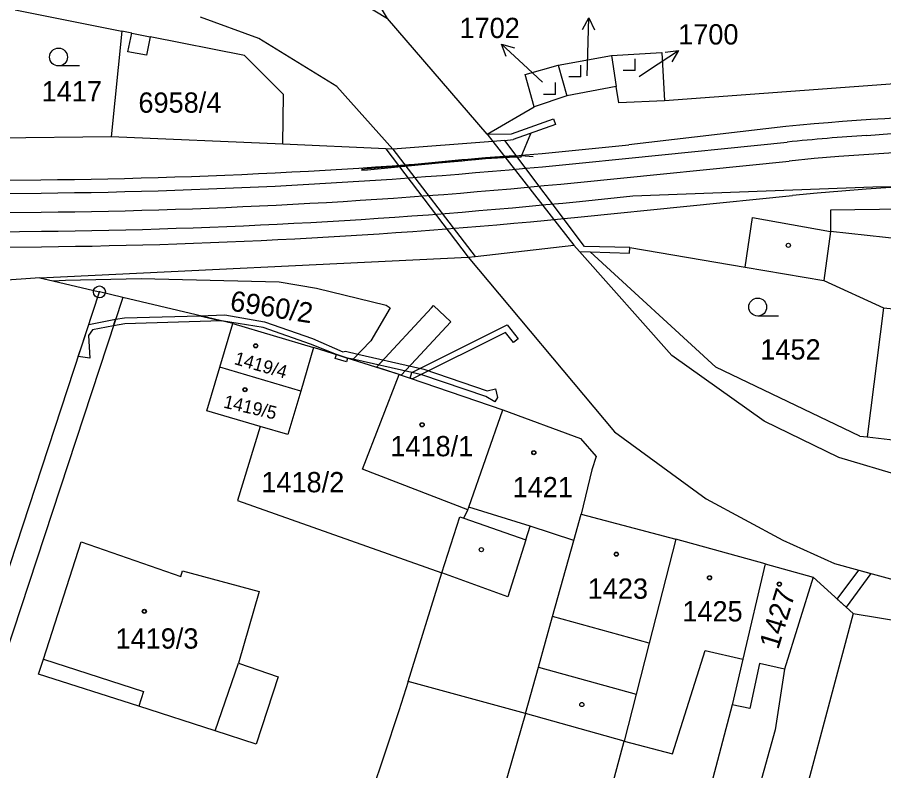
# Model space of a CAD drawing. Extents: x -593183 to -588034, y -1130415 to -1124994.
# Drawn here: x -589920 to -589847.4, y -1129493.8 to -1129430.7 of the extents above; entities that cross this region are included whole.
import ezdxf

# ---------------------------------------------------------------- set-up
doc = ezdxf.new("R2010")
doc.units = 0
for name, color, linetype in [('5', 7, 'Continuous'), ('Vrstva 1', 7, 'Continuous'), ('Vrstva 16', 7, 'Continuous'), ('Vrstva 18', 7, 'Continuous'), ('Vrstva 19', 7, 'Continuous'), ('Vrstva 24', 7, 'Continuous'), ('Vrstva 25', 7, 'Continuous'), ('Vrstva 27', 7, 'Continuous'), ('Vrstva 4', 7, 'Continuous')]:
    doc.layers.add(name, color=color, linetype=linetype)

msp = doc.modelspace()

# ---------------------------------------------------------------- linework, layer by layer
for points in [[(-589891.174, -1129443.492), (-589890.662, -1129443.451), (-589888.679, -1129443.271), (-589886.709, -1129443.07), (-589886.699, -1129443.069), (-589884.719, -1129442.878), (-589882.738, -1129442.693), (-589882.246, -1129442.647), (-589880.758, -1129442.503), (-589878.771, -1129442.386), (-589877.769, -1129442.383), (-589876.957, -1129440.419)], [(-589891.181, -1129443.393), (-589890.668, -1129443.351), (-589888.686, -1129443.176), (-589886.716, -1129442.981), (-589886.706, -1129442.98), (-589884.725, -1129442.792), (-589882.745, -1129442.608), (-589882.253, -1129442.561), (-589880.765, -1129442.418), (-589878.78, -1129442.289), (-589877.779, -1129442.269), (-589876.777, -1129442.336)], [(-589891.181, -1129443.393), (-589890.668, -1129443.351), (-589888.686, -1129443.176), (-589886.716, -1129442.981), (-589886.706, -1129442.98), (-589884.725, -1129442.792), (-589882.745, -1129442.608), (-589882.253, -1129442.561), (-589880.765, -1129442.418), (-589878.78, -1129442.289), (-589877.779, -1129442.269), (-589876.777, -1129442.336)]]:
    msp.add_lwpolyline(points)
at = {"layer": '5'}
msp.add_arc((-589923.219, -1128947.037), 500, 270.59451, 275.75895, dxfattribs=at)
at = {"layer": 'Vrstva 1'}
for p, q in [((-589888.99, -1129430.76), (-589898.19, -1129415.43)), ((-589895.55, -1129426.79), (-589888.99, -1129430.76)), ((-589920.22, -1129430.04), (-589911.27, -1129431.82)), ((-589899.78, -1129432.46), (-589904.68, -1129430.66)), ((-589880.63, -1129440.48), (-589888.99, -1129430.76)), ((-589911.27, -1129431.82), (-589912.17, -1129440.69)), ((-589910.44, -1129431.99), (-589911.27, -1129431.82)), ((-589910.76, -1129433.57), (-589910.44, -1129431.99)), ((-589908.9, -1129432.3), (-589909.21, -1129433.85)), ((-589900.99, -1129433.88), (-589908.9, -1129432.3)), ((-589893.24, -1129436.46), (-589899.78, -1129432.46)), ((-589909.21, -1129433.85), (-589910.76, -1129433.57)), ((-589897.7, -1129437.13), (-589900.99, -1129433.88)), ((-589874.68, -1129434.69), (-589870.21, -1129433.87)), ((-589870.21, -1129433.87), (-589865.99, -1129433.63)), ((-589870.21, -1129433.87), (-589869.82, -1129436.46)), ((-589865.99, -1129433.63), (-589865.77, -1129437.67)), ((-589877.44, -1129435.48), (-589874.68, -1129434.69)), ((-589874.68, -1129434.69), (-589873.95, -1129437.26)), ((-589876.68, -1129438.17), (-589877.44, -1129435.48)), ((-589839.83, -1129435.77), (-589865.77, -1129437.67)), ((-589888.53, -1129441.73), (-589893.24, -1129436.46)), ((-589869.82, -1129436.46), (-589873.95, -1129437.26)), ((-589869.59, -1129437.84), (-589869.82, -1129436.46)), ((-589897.76, -1129441.32), (-589897.7, -1129437.13)), ((-589873.95, -1129437.26), (-589876.68, -1129438.17)), ((-589880.63, -1129440.48), (-589876.68, -1129438.17)), ((-589865.77, -1129437.67), (-589869.59, -1129437.84)), ((-589848.779, -1129440.57), (-589828.633, -1129438.921)), ((-589855.592, -1129439.838), (-589868.753, -1129441.359)), ((-589912.17, -1129440.69), (-589922.21, -1129440.81)), ((-589897.76, -1129441.32), (-589912.17, -1129440.69)), ((-589880.16, -1129441.09), (-589888.53, -1129441.73)), ((-589880.63, -1129440.48), (-589880.16, -1129441.09)), ((-589868.741, -1129442.471), (-589855.462, -1129441.132)), ((-589889.13, -1129441.7), (-589897.76, -1129441.32)), ((-589888.53, -1129441.73), (-589889.13, -1129441.7)), ((-589873.219, -1129441.81), (-589868.753, -1129441.359)), ((-589873.208, -1129442.921), (-589868.741, -1129442.471)), ((-589873.047, -1129444.513), (-589855.301, -1129442.724)), ((-589928.501, -1129444.407), (-589918.059, -1129444.299)), ((-589928.49, -1129445.518), (-589918.048, -1129445.41)), ((-589872.887, -1129446.105), (-589868.42, -1129445.655)), ((-589872.756, -1129447.399), (-589855.01, -1129445.609)), ((-589851.83, -1129446.85), (-589851.84, -1129448.64)), ((-589840.1, -1129446.69), (-589851.83, -1129446.85)), ((-589979.189, -1129447.645), (-589918.031, -1129447.01)), ((-589858.99, -1129451.61), (-589858.38, -1129447.47)), ((-589858.38, -1129447.47), (-589851.84, -1129448.64)), ((-589928.456, -1129448.718), (-589918.015, -1129448.61)), ((-589840.42, -1129449.89), (-589851.84, -1129448.64)), ((-589979.159, -1129450.544), (-589918.001, -1129449.91)), ((-589881.64, -1129450.74), (-589873.36, -1129449.79)), ((-589873.36, -1129449.79), (-589872.9, -1129450.31)), ((-589872.9, -1129450.31), (-589871.98, -1129450.34)), ((-589865.14, -1129459.04), (-589872.9, -1129450.31)), ((-589871.98, -1129450.34), (-589868.68, -1129450.46)), ((-589861.46, -1129460), (-589871.98, -1129450.34)), ((-589868.68, -1129450.46), (-589868.67, -1129449.96)), ((-589868.67, -1129449.96), (-589858.99, -1129451.61)), ((-589918.16, -1129452.51), (-589882.23, -1129450.79)), ((-589882.23, -1129450.79), (-589881.64, -1129450.74)), ((-589882.23, -1129450.79), (-589869.94, -1129465.42)), ((-589858.99, -1129451.61), (-589852.38, -1129452.73)), ((-589918.16, -1129452.51), (-589965.53, -1129456.06)), ((-589918.16, -1129452.51), (-589917.05, -1129452.77)), ((-589917.05, -1129452.77), (-589916, -1129452.71)), ((-589917.05, -1129452.77), (-589913.15, -1129453.7)), ((-589916, -1129452.71), (-589909.65, -1129452.58)), ((-589909.65, -1129452.58), (-589898.08, -1129452.85)), ((-589852.38, -1129452.73), (-589847.38, -1129455.02)), ((-589898.08, -1129452.85), (-589894.95, -1129453.37)), ((-589894.95, -1129453.37), (-589889.1, -1129454.82)), ((-589931.29, -1129508.98), (-589913.15, -1129453.7)), ((-589911.2, -1129454.16), (-589929.67, -1129510.34)), ((-589911.2, -1129454.16), (-589913.15, -1129453.7)), ((-589901.97, -1129456.35), (-589911.2, -1129454.16)), ((-589889.1, -1129454.82), (-589888.78, -1129455.03)), ((-589888.78, -1129455.03), (-589890.39, -1129457.81)), ((-589847.38, -1129455.02), (-589848.77, -1129465.86)), ((-589903.05, -1129460), (-589901.97, -1129456.35)), ((-589901.97, -1129456.35), (-589895.19, -1129458.36)), ((-589890.39, -1129457.81), (-589891.93, -1129459.38)), ((-589895.19, -1129458.36), (-589896.27, -1129462.01)), ((-589891.93, -1129459.38), (-589895.19, -1129458.36)), ((-589857.41, -1129464.55), (-589865.14, -1129459.04)), ((-589904.13, -1129463.66), (-589903.05, -1129460)), ((-589896.27, -1129462.01), (-589903.05, -1129460)), ((-589888.02, -1129460.61), (-589891.93, -1129459.38)), ((-589849.38, -1129465.8), (-589861.46, -1129460)), ((-589891.08, -1129468.56), (-589888.02, -1129460.61)), ((-589888.02, -1129460.61), (-589887.09, -1129460.93)), ((-589887.09, -1129460.93), (-589879.31, -1129463.59)), ((-589896.27, -1129462.01), (-589897.35, -1129465.66)), ((-589899.66, -1129464.98), (-589904.13, -1129463.66)), ((-589882.17, -1129471.75), (-589879.31, -1129463.59)), ((-589879.31, -1129463.59), (-589872.79, -1129466)), ((-589899.66, -1129464.98), (-589901.56, -1129471.2)), ((-589897.35, -1129465.66), (-589899.66, -1129464.98)), ((-589851.14, -1129467.57), (-589857.41, -1129464.55)), ((-589869.94, -1129465.42), (-589862.26, -1129471.05)), ((-589849.38, -1129465.8), (-589848.77, -1129465.86)), ((-589848.77, -1129465.86), (-589846.39, -1129466.12)), ((-589872.79, -1129466), (-589871.49, -1129467.49)), ((-589871.49, -1129467.49), (-589871.85, -1129468.61)), ((-589804.71, -1129481.52), (-589851.14, -1129467.57)), ((-589882.25, -1129471.96), (-589891.08, -1129468.56)), ((-589871.85, -1129468.61), (-589872.75, -1129472.33)), ((-589901.56, -1129471.2), (-589884.42, -1129477.26)), ((-589862.26, -1129471.05), (-589855.84, -1129474.52)), ((-589882.58, -1129472.67), (-589882.25, -1129471.96)), ((-589882.25, -1129471.96), (-589882.17, -1129471.75)), ((-589873.36, -1129474.53), (-589872.75, -1129472.33)), ((-589872.75, -1129472.33), (-589864.8, -1129474.44)), ((-589884.42, -1129477.26), (-589882.93, -1129472.55)), ((-589882.93, -1129472.55), (-589882.58, -1129472.67)), ((-589875.14, -1129480.92), (-589873.36, -1129474.53)), ((-589864.8, -1129474.44), (-589867.03, -1129483.14)), ((-589857.32, -1129476.51), (-589864.8, -1129474.44)), ((-589855.84, -1129474.52), (-589851.51, -1129476.46)), ((-589917.85, -1129484.5), (-589914.69, -1129474.66)), ((-589914.69, -1129474.66), (-589906.31, -1129477.57)), ((-589857.32, -1129476.51), (-589859.18, -1129484.49)), ((-589857.32, -1129476.51), (-589853.3, -1129477.62)), ((-589851.51, -1129476.46), (-589806.95, -1129488.77)), ((-589906.31, -1129477.57), (-589906.18, -1129477.09)), ((-589906.18, -1129477.09), (-589899.76, -1129478.83)), ((-589887.27, -1129486.38), (-589884.42, -1129477.26)), ((-589853.3, -1129477.62), (-589855.7, -1129485.33)), ((-589853.3, -1129477.62), (-589849.94, -1129480.66)), ((-589899.76, -1129478.83), (-589901.5, -1129484.82)), ((-589876.32, -1129485.16), (-589875.14, -1129480.92)), ((-589849.94, -1129480.66), (-589854.22, -1129496.71)), ((-589849.94, -1129480.66), (-589837.16, -1129482.76)), ((-589867.03, -1129483.14), (-589868.13, -1129487.43)), ((-589918.25, -1129485.74), (-589917.85, -1129484.5)), ((-589859.18, -1129484.49), (-589860.07, -1129488.32)), ((-589901.5, -1129484.82), (-589898.17, -1129485.97)), ((-589877.41, -1129489.05), (-589876.32, -1129485.16)), ((-589855.7, -1129485.33), (-589856.47, -1129490.43)), ((-589909.85, -1129488.44), (-589918.25, -1129485.74)), ((-589898.17, -1129485.97), (-589900.01, -1129491.61)), ((-589887.27, -1129486.38), (-589888.04, -1129488.84)), ((-589877.41, -1129489.05), (-589887.27, -1129486.38)), ((-589868.13, -1129487.43), (-589869.14, -1129491.36)), ((-589860.07, -1129488.32), (-589862.8, -1129498.54)), ((-589903.45, -1129490.5), (-589909.85, -1129488.44)), ((-589888.04, -1129488.84), (-589889.31, -1129492.63)), ((-589877.41, -1129489.05), (-589881.43, -1129502.99)), ((-589869.14, -1129491.36), (-589877.41, -1129489.05)), ((-589900.01, -1129491.61), (-589903.45, -1129490.5)), ((-589856.47, -1129490.43), (-589859, -1129499.45)), ((-589870.36, -1129495.93), (-589869.14, -1129491.36)), ((-589889.31, -1129492.63), (-589902.01, -1129530.5))]:
    msp.add_line(p, q, dxfattribs=at)
msp.add_lwpolyline([(-589868.42, -1129445.655), (-589848.282, -1129444.886), (-589845.037, -1129444.858)], dxfattribs=at)
for centre, radius, start, end in [((-589835.229, -1129642.689), 203.871, 74.32575, 95.73229), ((-589835.232, -1129641.714), 201.6, 93.85301, 95.75895), ((-589923.231, -1128945.925), 498.4, 270.59451, 275.75895), ((-589835.232, -1129641.714), 200, 76.59127, 95.75895), ((-589923.219, -1128947.037), 498.4, 270.59451, 275.75895), ((-589923.219, -1128947.037), 500, 270.59451, 275.75895), ((-589835.232, -1129641.714), 197.1, 76.59127, 95.75895), ((-589923.219, -1128947.037), 501.6, 270.59451, 275.75895), ((-589923.219, -1128947.037), 502.9, 270.59451, 275.75895)]:
    msp.add_arc(centre, radius, start, end, dxfattribs=at)
at = {"layer": 'Vrstva 16'}
for p, q in [((-589872.23, -1129435.59), (-589872.18, -1129433.71)), ((-589875.98, -1129436.12), (-589877.23, -1129434.96)), ((-589867.88, -1129435.64), (-589867.09, -1129435.11))]:
    msp.add_line(p, q, dxfattribs=at)
at = {"layer": 'Vrstva 24'}
for radius in [0.5, 0.0327]:
    msp.add_circle((-589913.15, -1129453.7), radius, dxfattribs=at)
at = {"layer": 'Vrstva 25'}
for p, q in [((-589872.18, -1129433.71), (-589872.098, -1129430.711)), ((-589877.23, -1129434.96), (-589879.424, -1129432.914)), ((-589867.09, -1129435.11), (-589864.594, -1129433.446)), ((-589868.22, -1129435.14), (-589868.22, -1129434.14)), ((-589914.83, -1129434.75), (-589916.58, -1129434.75)), ((-589872.78, -1129435.67), (-589872.78, -1129434.67)), ((-589868.22, -1129435.14), (-589869.22, -1129435.14)), ((-589872.78, -1129435.67), (-589873.78, -1129435.67)), ((-589874.91, -1129437.15), (-589874.91, -1129436.15)), ((-589874.91, -1129437.15), (-589875.91, -1129437.15)), ((-589856.19, -1129455.72), (-589857.94, -1129455.72))]:
    msp.add_line(p, q, dxfattribs=at)
for points in [[(-589872.625, -1129431.697), (-589872.098, -1129430.711), (-589871.626, -1129431.724)], [(-589879.034, -1129433.962), (-589879.424, -1129432.914), (-589878.352, -1129433.23)], [(-589865.703, -1129433.585), (-589864.594, -1129433.446), (-589865.149, -1129434.417)]]:
    msp.add_lwpolyline(points, dxfattribs=at)
for centre, radius in [((-589916.58, -1129434), 0.75), ((-589855.37, -1129449.79), 0.175), ((-589857.94, -1129454.97), 0.75), ((-589900.05, -1129458.22), 0.175), ((-589900.05, -1129458.22), 0.15), ((-589900.94, -1129461.9), 0.175), ((-589900.94, -1129461.9), 0.15), ((-589886.09, -1129464.84), 0.175), ((-589886.09, -1129464.84), 0.15), ((-589876.72, -1129467.18), 0.175), ((-589876.72, -1129467.18), 0.15), ((-589881.12, -1129475.31), 0.175), ((-589869.8, -1129475.69), 0.175), ((-589869.8, -1129475.69), 0.15), ((-589861.98, -1129477.67), 0.175), ((-589861.98, -1129477.67), 0.15), ((-589856.13, -1129478.2), 0.175), ((-589856.13, -1129478.2), 0.15), ((-589909.38, -1129480.48), 0.175), ((-589909.38, -1129480.48), 0.15), ((-589872.69, -1129488.3), 0.175)]:
    msp.add_circle(centre, radius, dxfattribs=at)
at = {"layer": 'Vrstva 27'}
for p, q in [((-589885.3, -1129455.03), (-589885.13, -1129454.85)), ((-589885.13, -1129454.85), (-589883.67, -1129456.21)), ((-589911.06, -1129455.87), (-589904.72, -1129455.7)), ((-589904.72, -1129455.7), (-589902.63, -1129455.62)), ((-589902.9, -1129456.13), (-589904.72, -1129455.7)), ((-589904.72, -1129455.7), (-589902.9, -1129456.13)), ((-589902.63, -1129455.62), (-589899.3, -1129456.2)), ((-589889.92, -1129460.01), (-589885.3, -1129455.03)), ((-589914.6, -1129458.13), (-589914.05, -1129456.43)), ((-589914.05, -1129456.43), (-589911.8, -1129455.99)), ((-589911.8, -1129455.99), (-589911.98, -1129456.53)), ((-589911.98, -1129456.53), (-589911.8, -1129455.99)), ((-589911.02, -1129456.37), (-589911.98, -1129456.53)), ((-589911.8, -1129455.99), (-589911.06, -1129455.87)), ((-589902.9, -1129456.13), (-589911.02, -1129456.37)), ((-589899.42, -1129456.68), (-589902.9, -1129456.13)), ((-589899.3, -1129456.2), (-589895.28, -1129457.61)), ((-589886.95, -1129460.46), (-589878.94, -1129456.45)), ((-589883.67, -1129456.21), (-589886.62, -1129459.37)), ((-589878.94, -1129456.45), (-589878.03, -1129457.62)), ((-589913.74, -1129456.87), (-589914.08, -1129457.35)), ((-589911.98, -1129456.53), (-589913.74, -1129456.87)), ((-589895.46, -1129458.07), (-589899.42, -1129456.68)), ((-589879.08, -1129457.09), (-589886.9, -1129460.99)), ((-589878.42, -1129457.93), (-589879.08, -1129457.09)), ((-589914.08, -1129457.35), (-589913.97, -1129459.26)), ((-589895.28, -1129457.61), (-589892.74, -1129458.73)), ((-589878.03, -1129457.62), (-589878.42, -1129457.93)), ((-589914.93, -1129459.12), (-589914.6, -1129458.13)), ((-589893.27, -1129458.96), (-589895.46, -1129458.07)), ((-589913.97, -1129459.26), (-589914.93, -1129459.12)), ((-589893.37, -1129459.27), (-589893.27, -1129458.96)), ((-589892.44, -1129459.57), (-589893.37, -1129459.27)), ((-589892.34, -1129459.25), (-589893.27, -1129458.96)), ((-589893.27, -1129458.96), (-589892.34, -1129459.25)), ((-589892.74, -1129458.73), (-589892.5, -1129458.67)), ((-589892.5, -1129458.67), (-589891.47, -1129458.91)), ((-589892.34, -1129459.25), (-589892.44, -1129459.57)), ((-589891.9, -1129459.35), (-589892.34, -1129459.25)), ((-589886.95, -1129460.46), (-589891.9, -1129459.35)), ((-589891.47, -1129458.91), (-589886.8, -1129459.98)), ((-589888.02, -1129460.61), (-589889.92, -1129460.01)), ((-589886.62, -1129459.37), (-589887.83, -1129460.67)), ((-589886.8, -1129459.98), (-589885.94, -1129460.18)), ((-589887.83, -1129460.67), (-589888.02, -1129460.61)), ((-589887.09, -1129460.93), (-589886.95, -1129460.46)), ((-589886.11, -1129460.65), (-589886.95, -1129460.46)), ((-589880.75, -1129462.47), (-589886.11, -1129460.65)), ((-589885.94, -1129460.18), (-589880.64, -1129461.98)), ((-589886.9, -1129460.99), (-589887.09, -1129460.93)), ((-589880.64, -1129461.98), (-589879.93, -1129461.82)), ((-589879.93, -1129461.82), (-589879.77, -1129462.54)), ((-589879.98, -1129462.91), (-589880.75, -1129462.47)), ((-589879.77, -1129462.54), (-589879.98, -1129462.91)), ((-589851.28, -1129479.45), (-589849.47, -1129477.02)), ((-589848.44, -1129477.31), (-589850.52, -1129480.13)), ((-589849.47, -1129477.02), (-589848.44, -1129477.31)), ((-589850.52, -1129480.13), (-589851.28, -1129479.45))]:
    msp.add_line(p, q, dxfattribs=at)
at = {"layer": 'Vrstva 4'}
for p, q in [((-589910.44, -1129431.99), (-589908.9, -1129432.3)), ((-589878.59, -1129440.43), (-589875.06, -1129439.19)), ((-589874.89, -1129439.66), (-589878.46, -1129440.91)), ((-589875.06, -1129439.19), (-589874.89, -1129439.66)), ((-589880.63, -1129440.48), (-589878.59, -1129440.43)), ((-589879.15, -1129441.01), (-589880.16, -1129441.09)), ((-589880.16, -1129441.09), (-589873.36, -1129449.79)), ((-589879.15, -1129441.01), (-589878.46, -1129440.91)), ((-589872.47, -1129449.89), (-589879.15, -1129441.01)), ((-589889.13, -1129441.7), (-589882.23, -1129450.79)), ((-589888.53, -1129441.73), (-589881.64, -1129450.74)), ((-589851.84, -1129448.64), (-589852.38, -1129452.73)), ((-589868.67, -1129449.96), (-589872.47, -1129449.89)), ((-589847.38, -1129455.02), (-589843.16, -1129455.47)), ((-589877.02, -1129473.34), (-589882.17, -1129471.75)), ((-589882.58, -1129472.67), (-589877.39, -1129474.5)), ((-589877.39, -1129474.5), (-589877.02, -1129473.34)), ((-589873.36, -1129474.53), (-589877.02, -1129473.34)), ((-589877.39, -1129474.5), (-589878.9, -1129479.27)), ((-589878.9, -1129479.27), (-589884.42, -1129477.26)), ((-589867.03, -1129483.14), (-589875.14, -1129480.92)), ((-589865.08, -1129492.43), (-589862.34, -1129483.76)), ((-589862.34, -1129483.76), (-589859.18, -1129484.49)), ((-589917.85, -1129484.5), (-589909.45, -1129487.2)), ((-589903.45, -1129490.5), (-589901.5, -1129484.82)), ((-589876.32, -1129485.16), (-589868.13, -1129487.43)), ((-589857.78, -1129484.87), (-589858.6, -1129488.62)), ((-589855.7, -1129485.33), (-589857.78, -1129484.87)), ((-589909.45, -1129487.2), (-589909.85, -1129488.44)), ((-589858.6, -1129488.62), (-589860.07, -1129488.32)), ((-589869.14, -1129491.36), (-589865.08, -1129492.43))]:
    msp.add_line(p, q, dxfattribs=at)

# ---------------------------------------------------------------- texts
at = {"layer": 'Vrstva 16'}
for s, p in [('1702', (-589882.95, -1129432.41)), ('1700', (-589864.61, -1129432.95))]:
    msp.add_text(s, height=1.7, dxfattribs=at).set_placement(p)
at = {"layer": 'Vrstva 18'}
for s, p in [('1417', (-589918, -1129437.72)), ('6958/4', (-589909.88, -1129438.67)), ('1452', (-589857.72, -1129459.37)), ('1418/2', (-589899.57, -1129470.5))]:
    msp.add_text(s, height=1.7, dxfattribs=at).set_placement(p)
msp.add_text('6960/2', height=1.7, rotation=351, dxfattribs=at).set_placement((-589902.27, -1129455.25))
at = {"layer": 'Vrstva 19'}
for s, height, p in [('1701', 0.01, (-589872.23, -1129435.59)), ('1700', 0.01, (-589867.88, -1129435.64)), ('1702', 0.01, (-589875.98, -1129436.12)), ('1418/1', 1.7, (-589888.75, -1129467.48)), ('1421', 1.7, (-589878.5, -1129470.92)), ('1423', 1.7, (-589872.2, -1129479.43)), ('1425', 1.7, (-589864.26, -1129481.33)), ('1419/3', 1.7, (-589911.8, -1129483.61))]:
    msp.add_text(s, height=height, dxfattribs=at).set_placement(p)
for s, height, rotation, p in [('1419/4', 1.1, 344.12409, (-589901.92, -1129459.74)), ('1419/5', 1.1, 346.90815, (-589902.81, -1129463.39)), ('1427', 1.7, 73.07253, (-589856.22, -1129483.75))]:
    msp.add_text(s, height=height, rotation=rotation, dxfattribs=at).set_placement(p)

doc.saveas('drawing.dxf')
